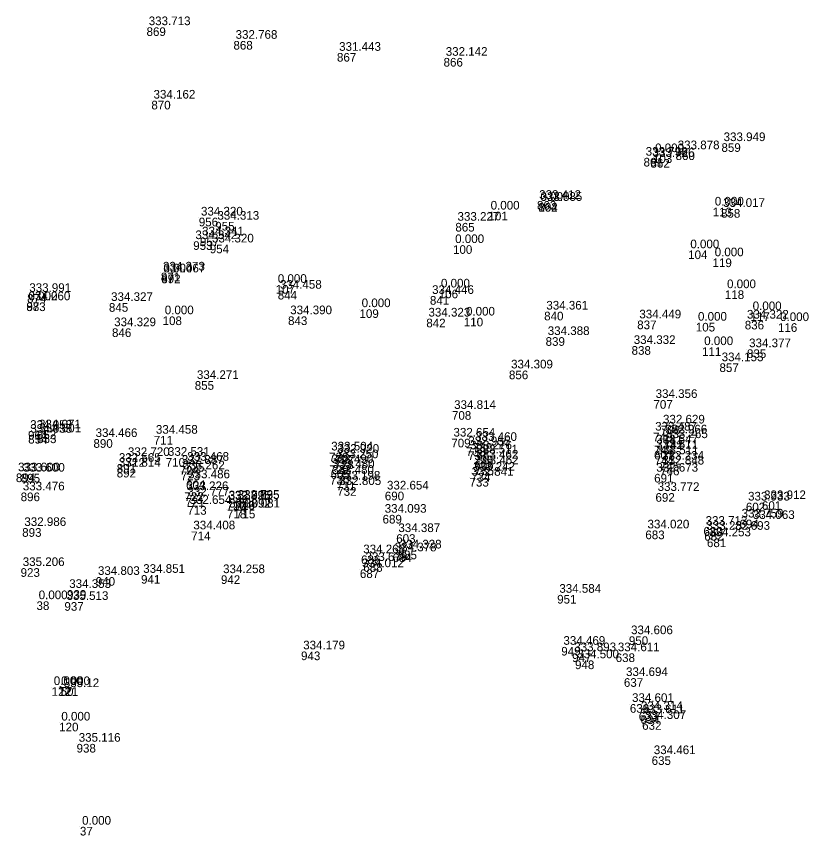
# Model space of a CAD drawing. Extents: x -829398 to -819400, y -1074439 to -1067977.
# Drawn here: x -825199.1 to -825089.2, y -1070135 to -1070021.3 of the extents above; entities that cross this region are included whole.
import ezdxf

# ---------------------------------------------------------------- set-up
doc = ezdxf.new("R2010")
doc.units = 0
doc.layers.add('Vrstva 60', color=7, linetype='Continuous')
doc.layers.add('Vrstva 61', color=7, linetype='Continuous')

msp = doc.modelspace()

# ---------------------------------------------------------------- linework, layer by layer
at = {"layer": 'Vrstva 60'}
for p, q in [((-825181.054, -1070022.783), (-825181.054, -1070022.783)), ((-825168.999, -1070024.675), (-825168.999, -1070024.675)), ((-825154.635, -1070026.343), (-825154.635, -1070026.343)), ((-825139.843, -1070027.032), (-825139.843, -1070027.032)), ((-825180.387, -1070032.976), (-825180.387, -1070032.976)), ((-825101.288, -1070038.875), (-825101.288, -1070038.875)), ((-825112.098, -1070040.899), (-825112.098, -1070040.899)), ((-825110.799, -1070040.408), (-825110.799, -1070040.408)), ((-825107.654, -1070040.004), (-825107.654, -1070040.004)), ((-825111.136, -1070041.065), (-825111.136, -1070041.065)), ((-825126.882, -1070046.893), (-825126.882, -1070046.893)), ((-825126.697, -1070047.168), (-825126.697, -1070047.168)), ((-825126.696, -1070047.172), (-825126.696, -1070047.172)), ((-825102.507, -1070047.818), (-825102.507, -1070047.818)), ((-825133.613, -1070048.378), (-825133.613, -1070048.378)), ((-825101.35, -1070048.005), (-825101.35, -1070048.005)), ((-825173.803, -1070049.207), (-825173.803, -1070049.207)), ((-825171.523, -1070049.783), (-825171.523, -1070049.783)), ((-825138.209, -1070049.929), (-825138.209, -1070049.929)), ((-825173.645, -1070051.958), (-825173.645, -1070051.958)), ((-825174.578, -1070052.481), (-825174.578, -1070052.481)), ((-825172.279, -1070052.942), (-825172.279, -1070052.942)), ((-825138.533, -1070053.026), (-825138.533, -1070053.026)), ((-825105.907, -1070053.752), (-825105.907, -1070053.752)), ((-825102.527, -1070054.863), (-825102.527, -1070054.863)), ((-825179.071, -1070056.839), (-825179.071, -1070056.839)), ((-825179.01, -1070057.094), (-825179.01, -1070057.094)), ((-825179.008, -1070057.099), (-825179.008, -1070057.099)), ((-825163.142, -1070058.551), (-825163.142, -1070058.551)), ((-825140.507, -1070059.191), (-825140.507, -1070059.191)), ((-825197.624, -1070059.812), (-825197.624, -1070059.812)), ((-825162.849, -1070059.359), (-825162.849, -1070059.359)), ((-825141.737, -1070060.087), (-825141.737, -1070060.087)), ((-825100.816, -1070059.29), (-825100.816, -1070059.29)), ((-825197.732, -1070060.961), (-825197.732, -1070060.961)), ((-825197.73, -1070060.968), (-825197.73, -1070060.968)), ((-825186.275, -1070061.064), (-825186.275, -1070061.064)), ((-825151.509, -1070061.921), (-825151.509, -1070061.921)), ((-825125.887, -1070062.259), (-825125.887, -1070062.259)), ((-825097.257, -1070062.341), (-825097.257, -1070062.341)), ((-825178.826, -1070062.911), (-825178.826, -1070062.911)), ((-825161.423, -1070062.907), (-825161.423, -1070062.907)), ((-825142.238, -1070063.225), (-825142.238, -1070063.225)), ((-825137.035, -1070063.092), (-825137.035, -1070063.092)), ((-825112.979, -1070063.482), (-825112.979, -1070063.482)), ((-825098.052, -1070063.513), (-825098.052, -1070063.513)), ((-825185.847, -1070064.568), (-825185.847, -1070064.568)), ((-825104.845, -1070063.8), (-825104.845, -1070063.8)), ((-825093.449, -1070063.853), (-825093.449, -1070063.853)), ((-825125.688, -1070065.791), (-825125.688, -1070065.791)), ((-825113.759, -1070067.035), (-825113.759, -1070067.035)), ((-825103.981, -1070067.188), (-825103.981, -1070067.188)), ((-825097.751, -1070067.483), (-825097.751, -1070067.483)), ((-825101.561, -1070069.426), (-825101.561, -1070069.426)), ((-825130.774, -1070070.426), (-825130.774, -1070070.426)), ((-825174.366, -1070071.892), (-825174.366, -1070071.892)), ((-825110.722, -1070074.525), (-825110.722, -1070074.525)), ((-825138.679, -1070076.053), (-825138.679, -1070076.053)), ((-825109.697, -1070078.073), (-825109.697, -1070078.073)), ((-825197.501, -1070078.817), (-825197.501, -1070078.817)), ((-825197.475, -1070079.355), (-825197.475, -1070079.355)), ((-825196.27, -1070078.745), (-825196.27, -1070078.745)), ((-825196.235, -1070079.294), (-825196.235, -1070079.294)), ((-825180.054, -1070079.491), (-825180.054, -1070079.491)), ((-825110.783, -1070079.059), (-825110.783, -1070079.059)), ((-825109.364, -1070079.45), (-825109.364, -1070079.45)), ((-825188.422, -1070079.945), (-825188.422, -1070079.945)), ((-825138.77, -1070079.889), (-825138.77, -1070079.889)), ((-825135.761, -1070080.489), (-825135.761, -1070080.489)), ((-825109.281, -1070080.101), (-825109.281, -1070080.101)), ((-825155.731, -1070081.812), (-825155.731, -1070081.812)), ((-825136.707, -1070081.084), (-825136.707, -1070081.084)), ((-825136.456, -1070081.657), (-825136.456, -1070081.657)), ((-825110.648, -1070080.842), (-825110.648, -1070080.842)), ((-825110.636, -1070081.56), (-825110.636, -1070081.56)), ((-825183.942, -1070082.581), (-825183.942, -1070082.581)), ((-825178.389, -1070082.557), (-825178.389, -1070082.557)), ((-825154.992, -1070082.892), (-825154.992, -1070082.892)), ((-825154.882, -1070082.138), (-825154.882, -1070082.138)), ((-825135.618, -1070082.228), (-825135.618, -1070082.228)), ((-825135.573, -1070082.943), (-825135.573, -1070082.943)), ((-825110.567, -1070082.34), (-825110.567, -1070082.34)), ((-825109.812, -1070083.095), (-825109.812, -1070083.095)), ((-825185.195, -1070084.06), (-825185.195, -1070084.06)), ((-825185.191, -1070083.393), (-825185.191, -1070083.393)), ((-825176.458, -1070083.677), (-825176.458, -1070083.677)), ((-825175.712, -1070083.246), (-825175.712, -1070083.246)), ((-825155.7, -1070083.577), (-825155.7, -1070083.577)), ((-825135.538, -1070083.731), (-825135.538, -1070083.731)), ((-825109.793, -1070083.767), (-825109.793, -1070083.767)), ((-825198.501, -1070084.758), (-825198.501, -1070084.758)), ((-825176.302, -1070084.441), (-825176.302, -1070084.441)), ((-825155.606, -1070085.057), (-825155.606, -1070085.057)), ((-825155.52, -1070084.257), (-825155.52, -1070084.257)), ((-825136.244, -1070085.323), (-825136.244, -1070085.323)), ((-825136.037, -1070084.628), (-825136.037, -1070084.628)), ((-825110.629, -1070084.76), (-825110.629, -1070084.76)), ((-825175.579, -1070085.68), (-825175.579, -1070085.68)), ((-825154.72, -1070085.861), (-825154.72, -1070085.861)), ((-825198.519, -1070087.355), (-825198.519, -1070087.355)), ((-825175.802, -1070087.319), (-825175.802, -1070087.319)), ((-825154.599, -1070086.609), (-825154.599, -1070086.609)), ((-825147.997, -1070087.233), (-825147.997, -1070087.233)), ((-825110.445, -1070087.436), (-825110.445, -1070087.436)), ((-825175.661, -1070088.1), (-825175.661, -1070088.1)), ((-825169.962, -1070088.59), (-825169.962, -1070088.59)), ((-825169.959, -1070088.662), (-825169.959, -1070088.662)), ((-825168.71, -1070088.56), (-825168.71, -1070088.56)), ((-825168.702, -1070088.525), (-825168.702, -1070088.525)), ((-825097.899, -1070088.765), (-825097.899, -1070088.765)), ((-825095.673, -1070088.567), (-825095.673, -1070088.567)), ((-825175.393, -1070089.237), (-825175.393, -1070089.237)), ((-825169.898, -1070089.747), (-825169.898, -1070089.747)), ((-825168.637, -1070089.73), (-825168.637, -1070089.73)), ((-825148.309, -1070090.457), (-825148.309, -1070090.457)), ((-825103.787, -1070092.131), (-825103.787, -1070092.131)), ((-825098.793, -1070091.117), (-825098.793, -1070091.117)), ((-825097.226, -1070091.327), (-825097.226, -1070091.327)), ((-825198.308, -1070092.299), (-825198.308, -1070092.299)), ((-825174.856, -1070092.767), (-825174.856, -1070092.767)), ((-825146.414, -1070093.142), (-825146.414, -1070093.142)), ((-825111.847, -1070092.631), (-825111.847, -1070092.631)), ((-825103.672, -1070092.832), (-825103.672, -1070092.832)), ((-825103.304, -1070093.732), (-825103.304, -1070093.732)), ((-825146.216, -1070095.417), (-825146.216, -1070095.417)), ((-825151.291, -1070096.088), (-825151.291, -1070096.088)), ((-825146.922, -1070095.81), (-825146.922, -1070095.81)), ((-825198.53, -1070097.855), (-825198.53, -1070097.855)), ((-825150.975, -1070097.155), (-825150.975, -1070097.155)), ((-825181.817, -1070098.803), (-825181.817, -1070098.803)), ((-825170.735, -1070098.844), (-825170.735, -1070098.844)), ((-825151.453, -1070098.017), (-825151.453, -1070098.017)), ((-825188.099, -1070099.09), (-825188.099, -1070099.09)), ((-825192.085, -1070100.896), (-825192.085, -1070100.896)), ((-825124.083, -1070101.567), (-825124.083, -1070101.567)), ((-825196.321, -1070102.457), (-825196.321, -1070102.457)), ((-825192.451, -1070102.563), (-825192.451, -1070102.563)), ((-825114.133, -1070107.316), (-825114.133, -1070107.316)), ((-825123.512, -1070108.787), (-825123.512, -1070108.787)), ((-825159.619, -1070109.42), (-825159.619, -1070109.42)), ((-825122.01, -1070109.678), (-825122.01, -1070109.678)), ((-825115.963, -1070109.684), (-825115.963, -1070109.684)), ((-825121.604, -1070110.665), (-825121.604, -1070110.665)), ((-825114.825, -1070113.122), (-825114.825, -1070113.122)), ((-825194.226, -1070114.371), (-825194.226, -1070114.371)), ((-825193.215, -1070114.379), (-825193.215, -1070114.379)), ((-825192.981, -1070114.363), (-825193.081, -1070114.263)), ((-825192.981, -1070114.363), (-825193.081, -1070114.463)), ((-825192.981, -1070114.363), (-825192.881, -1070114.263)), ((-825192.981, -1070114.363), (-825192.881, -1070114.463)), ((-825113.996, -1070116.72), (-825113.996, -1070116.72)), ((-825112.76, -1070117.852), (-825112.76, -1070117.852)), ((-825112.516, -1070118.29), (-825112.516, -1070118.29)), ((-825193.178, -1070119.304), (-825193.178, -1070119.304)), ((-825112.291, -1070119.085), (-825112.291, -1070119.085)), ((-825190.763, -1070122.244), (-825190.763, -1070122.244)), ((-825110.975, -1070123.964), (-825110.975, -1070123.964)), ((-825190.299, -1070133.758), (-825190.299, -1070133.758))]:
    msp.add_line(p, q, dxfattribs=at)

# ---------------------------------------------------------------- texts
for s, p in [('869', (-825181.054, -1070023.983)), ('868', (-825168.999, -1070025.875)), ('867', (-825154.635, -1070027.543)), ('866', (-825139.843, -1070028.232)), ('870', (-825180.387, -1070034.176)), ('859', (-825101.288, -1070040.075)), ('861', (-825112.098, -1070042.099)), ('103', (-825110.799, -1070041.608)), ('860', (-825107.654, -1070041.204)), ('862', (-825111.136, -1070042.265)), ('863', (-825126.882, -1070048.093)), ('864', (-825126.696, -1070048.372)), ('102', (-825126.697, -1070048.368)), ('113', (-825102.507, -1070049.018)), ('101', (-825133.613, -1070049.578)), ('858', (-825101.35, -1070049.205)), ('956', (-825173.803, -1070050.407)), ('955', (-825171.523, -1070050.983)), ('865', (-825138.209, -1070051.129)), ('957', (-825173.645, -1070053.158)), ('953', (-825174.578, -1070053.681)), ('954', (-825172.279, -1070054.142)), ('100', (-825138.533, -1070054.226)), ('104', (-825105.907, -1070054.952)), ('119', (-825102.527, -1070056.063)), ('871', (-825179.071, -1070058.039)), ('872', (-825179.008, -1070058.299)), ('99', (-825179.01, -1070058.294)), ('107', (-825163.142, -1070059.751)), ('106', (-825140.507, -1070060.391)), ('874', (-825197.624, -1070061.012)), ('844', (-825162.849, -1070060.559)), ('841', (-825141.737, -1070061.287)), ('118', (-825100.816, -1070060.49)), ('873', (-825197.73, -1070062.168)), ('98', (-825197.732, -1070062.161)), ('845', (-825186.275, -1070062.264)), ('109', (-825151.509, -1070063.121)), ('840', (-825125.887, -1070063.459)), ('117', (-825097.257, -1070063.541)), ('108', (-825178.826, -1070064.111)), ('843', (-825161.423, -1070064.107)), ('842', (-825142.238, -1070064.425)), ('110', (-825137.035, -1070064.292)), ('837', (-825112.979, -1070064.682)), ('836', (-825098.052, -1070064.713)), ('846', (-825185.847, -1070065.768)), ('105', (-825104.845, -1070065)), ('116', (-825093.449, -1070065.053)), ('839', (-825125.688, -1070066.991)), ('838', (-825113.759, -1070068.235)), ('111', (-825103.981, -1070068.388)), ('835', (-825097.751, -1070068.683)), ('857', (-825101.561, -1070070.626)), ('856', (-825130.774, -1070071.626)), ('855', (-825174.366, -1070073.092)), ('707', (-825110.722, -1070075.725)), ('708', (-825138.679, -1070077.253)), ('706', (-825109.697, -1070079.273)), ('964', (-825197.501, -1070080.017)), ('854', (-825197.475, -1070080.555)), ('852', (-825196.27, -1070079.945)), ('853', (-825196.235, -1070080.494)), ('711', (-825180.054, -1070080.691)), ('740', (-825110.783, -1070080.259)), ('741', (-825109.364, -1070080.65)), ('890', (-825188.422, -1070081.145)), ('709', (-825138.77, -1070081.089)), ('739', (-825135.761, -1070081.689)), ('743', (-825110.648, -1070082.042)), ('742', (-825109.281, -1070081.301)), ('726', (-825155.731, -1070083.012)), ('738', (-825136.707, -1070082.284)), ('737', (-825136.456, -1070082.857)), ('607', (-825110.636, -1070082.76)), ('712', (-825183.942, -1070083.781)), ('710', (-825178.389, -1070083.757)), ('728', (-825154.992, -1070084.092)), ('727', (-825154.882, -1070083.338)), ('736', (-825135.618, -1070083.428)), ('606', (-825135.573, -1070084.143)), ('744', (-825110.567, -1070083.54)), ('745', (-825109.812, -1070084.295)), ('892', (-825185.195, -1070085.26)), ('891', (-825185.191, -1070084.593)), ('724', (-825176.458, -1070084.877)), ('725', (-825175.712, -1070084.446)), ('729', (-825155.7, -1070084.777)), ('605', (-825155.52, -1070085.457)), ('735', (-825135.538, -1070084.931)), ('746', (-825109.793, -1070084.967)), ('894', (-825199.183, -1070085.909)), ('895', (-825198.501, -1070085.958)), ('723', (-825176.302, -1070085.641)), ('730', (-825155.606, -1070086.257)), ('733', (-825136.244, -1070086.523)), ('734', (-825136.037, -1070085.828)), ('691', (-825110.629, -1070085.96)), ('604', (-825175.579, -1070086.88)), ('731', (-825154.72, -1070087.061)), ('896', (-825198.519, -1070088.555)), ('722', (-825175.802, -1070088.519)), ('732', (-825154.599, -1070087.809)), ('690', (-825147.997, -1070088.433)), ('692', (-825110.445, -1070088.636)), ('721', (-825175.661, -1070089.3)), ('720', (-825169.962, -1070089.79)), ('717', (-825169.959, -1070089.862)), ('716', (-825168.71, -1070089.76)), ('719', (-825168.702, -1070089.725)), ('602', (-825097.899, -1070089.965)), ('601', (-825095.673, -1070089.767)), ('713', (-825175.393, -1070090.437)), ('718', (-825169.898, -1070090.947)), ('715', (-825168.637, -1070090.93)), ('689', (-825148.309, -1070091.657)), ('680', (-825103.787, -1070093.331)), ('694', (-825098.793, -1070092.317)), ('693', (-825097.226, -1070092.527)), ('893', (-825198.308, -1070093.499)), ('714', (-825174.856, -1070093.967)), ('603', (-825146.414, -1070094.342)), ('683', (-825111.847, -1070093.831)), ('682', (-825103.672, -1070094.032)), ('681', (-825103.304, -1070094.932)), ('685', (-825146.216, -1070096.617)), ('686', (-825151.291, -1070097.288)), ('684', (-825146.922, -1070097.01)), ('923', (-825198.53, -1070099.055)), ('688', (-825150.975, -1070098.355)), ('941', (-825181.817, -1070100.003)), ('942', (-825170.735, -1070100.044)), ('687', (-825151.453, -1070099.217)), ('940', (-825188.099, -1070100.29)), ('939', (-825192.085, -1070102.096)), ('951', (-825124.083, -1070102.767)), ('38', (-825196.321, -1070103.657)), ('937', (-825192.451, -1070103.763)), ('950', (-825114.133, -1070108.516)), ('949', (-825123.512, -1070109.987)), ('943', (-825159.619, -1070110.62)), ('947', (-825122.01, -1070110.878)), ('638', (-825115.963, -1070110.884)), ('948', (-825121.604, -1070111.865)), ('637', (-825114.825, -1070114.322)), ('122', (-825194.226, -1070115.571)), ('121', (-825193.215, -1070115.579)), ('50', (-825192.981, -1070115.563)), ('636', (-825113.996, -1070117.92)), ('633', (-825112.76, -1070119.052)), ('634', (-825112.516, -1070119.49)), ('120', (-825193.178, -1070120.504)), ('632', (-825112.291, -1070120.285)), ('938', (-825190.763, -1070123.444)), ('635', (-825110.975, -1070125.164)), ('37', (-825190.299, -1070134.958))]:
    msp.add_text(s, height=1.2, dxfattribs=at).set_placement(p)
at = {"layer": 'Vrstva 61'}
for s, p in [('333.713', (-825180.754, -1070022.483)), ('332.768', (-825168.699, -1070024.375)), ('331.443', (-825154.335, -1070026.043)), ('332.142', (-825139.543, -1070026.732)), ('334.162', (-825180.087, -1070032.676)), ('333.949', (-825100.988, -1070038.575)), ('333.878', (-825107.354, -1070039.704)), ('333.798', (-825111.798, -1070040.599)), ('333.726', (-825110.836, -1070040.765)), ('0.000', (-825110.499, -1070040.108)), ('333.412', (-825126.582, -1070046.593)), ('333.585', (-825126.396, -1070046.872)), ('0.000', (-825126.397, -1070046.868)), ('0.000', (-825102.207, -1070047.518)), ('334.017', (-825101.05, -1070047.705)), ('334.320', (-825173.503, -1070048.907)), ('0.000', (-825133.313, -1070048.078)), ('334.313', (-825171.223, -1070049.483)), ('333.227', (-825137.909, -1070049.629)), ('334.342', (-825174.278, -1070052.181)), ('334.341', (-825173.345, -1070051.658)), ('334.320', (-825171.979, -1070052.642)), ('0.000', (-825138.233, -1070052.726)), ('0.000', (-825105.607, -1070053.452)), ('0.000', (-825102.227, -1070054.563)), ('334.373', (-825178.771, -1070056.539)), ('0.000', (-825178.71, -1070056.794)), ('334.467', (-825178.708, -1070056.799)), ('0.000', (-825162.842, -1070058.251)), ('334.458', (-825162.549, -1070059.059)), ('0.000', (-825140.207, -1070058.891)), ('0.000', (-825100.516, -1070058.99)), ('333.991', (-825197.324, -1070059.512)), ('334.446', (-825141.437, -1070059.787)), ('0.000', (-825197.432, -1070060.661)), ('334.260', (-825197.43, -1070060.668)), ('334.327', (-825185.975, -1070060.764)), ('0.000', (-825178.526, -1070062.611)), ('334.390', (-825161.123, -1070062.607)), ('0.000', (-825151.209, -1070061.621)), ('334.361', (-825125.587, -1070061.959)), ('0.000', (-825096.957, -1070062.041)), ('334.323', (-825141.938, -1070062.925)), ('0.000', (-825136.735, -1070062.792)), ('334.449', (-825112.679, -1070063.182)), ('0.000', (-825104.545, -1070063.5)), ('334.322', (-825097.752, -1070063.213)), ('0.000', (-825093.149, -1070063.553)), ('334.329', (-825185.547, -1070064.268)), ('334.388', (-825125.388, -1070065.491)), ('334.332', (-825113.459, -1070066.735)), ('0.000', (-825103.681, -1070066.888)), ('334.377', (-825097.451, -1070067.183)), ('334.153', (-825101.261, -1070069.126)), ('334.309', (-825130.474, -1070070.126)), ('334.271', (-825174.066, -1070071.592)), ('334.356', (-825110.422, -1070074.225)), ('334.814', (-825138.379, -1070075.753)), ('334.053', (-825197.201, -1070078.517)), ('334.071', (-825195.97, -1070078.445)), ('332.629', (-825109.397, -1070077.773)), ('334.035', (-825197.175, -1070079.055)), ('334.001', (-825195.935, -1070078.994)), ('334.466', (-825188.122, -1070079.645)), ('334.458', (-825179.754, -1070079.191)), ('332.654', (-825138.47, -1070079.589)), ('333.487', (-825110.483, -1070078.759)), ('332.966', (-825109.064, -1070079.15)), ('332.955', (-825136.407, -1070080.784)), ('333.460', (-825135.461, -1070080.189)), ('333.547', (-825110.348, -1070080.542)), ('333.265', (-825108.981, -1070079.801)), ('333.504', (-825155.431, -1070081.512)), ('332.920', (-825154.582, -1070081.838)), ('333.276', (-825136.156, -1070081.357)), ('333.511', (-825135.318, -1070081.928)), ('333.511', (-825110.336, -1070081.26)), ('333.511', (-825110.267, -1070082.04)), ('332.565', (-825184.891, -1070083.093)), ('332.720', (-825183.642, -1070082.281)), ('332.531', (-825178.089, -1070082.257)), ('333.468', (-825175.412, -1070082.946)), ('333.250', (-825154.692, -1070082.592)), ('333.462', (-825135.273, -1070082.643)), ('333.234', (-825109.512, -1070082.795)), ('332.814', (-825184.895, -1070083.76)), ('332.887', (-825176.158, -1070083.377)), ('333.262', (-825176.002, -1070084.141)), ('333.490', (-825155.4, -1070083.277)), ('333.480', (-825155.22, -1070083.957)), ('333.462', (-825135.238, -1070083.431)), ('332.848', (-825109.493, -1070083.467)), ('333.600', (-825198.883, -1070084.409)), ('333.600', (-825198.201, -1070084.458)), ('333.486', (-825175.279, -1070085.38)), ('333.480', (-825155.306, -1070084.757)), ('332.841', (-825135.944, -1070085.023)), ('333.242', (-825135.737, -1070084.328)), ('332.673', (-825110.329, -1070084.46)), ('333.198', (-825154.42, -1070085.561)), ('332.805', (-825154.299, -1070086.309)), ('333.476', (-825198.219, -1070087.055)), ('333.226', (-825175.502, -1070087.019)), ('332.654', (-825147.697, -1070086.933)), ('333.772', (-825110.145, -1070087.136)), ('332.777', (-825175.361, -1070087.8)), ('332.726', (-825169.662, -1070088.29)), ('333.095', (-825169.659, -1070088.362)), ('333.095', (-825168.41, -1070088.26)), ('332.735', (-825168.402, -1070088.225)), ('333.933', (-825097.599, -1070088.465)), ('333.912', (-825095.373, -1070088.267)), ('332.654', (-825175.093, -1070088.937)), ('333.092', (-825169.598, -1070089.447)), ('333.081', (-825168.337, -1070089.43)), ('334.093', (-825148.009, -1070090.157)), ('333.759', (-825098.493, -1070090.817)), ('334.063', (-825096.926, -1070091.027)), ('332.986', (-825198.008, -1070091.999)), ('333.713', (-825103.487, -1070091.831)), ('334.408', (-825174.556, -1070092.467)), ('334.387', (-825146.114, -1070092.842)), ('334.020', (-825111.547, -1070092.331)), ('333.282', (-825103.372, -1070092.532)), ('334.253', (-825103.004, -1070093.432)), ('334.378', (-825146.622, -1070095.51)), ('334.328', (-825145.916, -1070095.117)), ('334.266', (-825150.991, -1070095.788)), ('335.206', (-825198.23, -1070097.555)), ('334.012', (-825151.153, -1070097.717)), ('333.679', (-825150.675, -1070096.855)), ('334.803', (-825187.799, -1070098.79)), ('334.851', (-825181.517, -1070098.503)), ('334.258', (-825170.435, -1070098.544)), ('334.353', (-825191.785, -1070100.596)), ('334.584', (-825123.783, -1070101.267)), ('0.000', (-825196.021, -1070102.157)), ('335.513', (-825192.151, -1070102.263)), ('334.606', (-825113.833, -1070107.016)), ('334.179', (-825159.319, -1070109.12)), ('334.469', (-825123.212, -1070108.487)), ('333.893', (-825121.71, -1070109.378)), ('334.500', (-825121.304, -1070110.365)), ('334.611', (-825115.663, -1070109.384)), ('334.694', (-825114.525, -1070112.822)), ('0.000', (-825193.926, -1070114.071)), ('0.000', (-825192.915, -1070114.079)), (' 335.12', (-825192.981, -1070114.363)), ('334.601', (-825113.696, -1070116.42)), ('334.314', (-825112.46, -1070117.552)), ('333.611', (-825112.216, -1070117.99)), ('0.000', (-825192.878, -1070119.004)), ('334.307', (-825111.991, -1070118.785)), ('335.116', (-825190.463, -1070121.944)), ('334.461', (-825110.675, -1070123.664)), ('0.000', (-825189.999, -1070133.458))]:
    msp.add_text(s, height=1.2, dxfattribs=at).set_placement(p)

doc.saveas('drawing.dxf')
